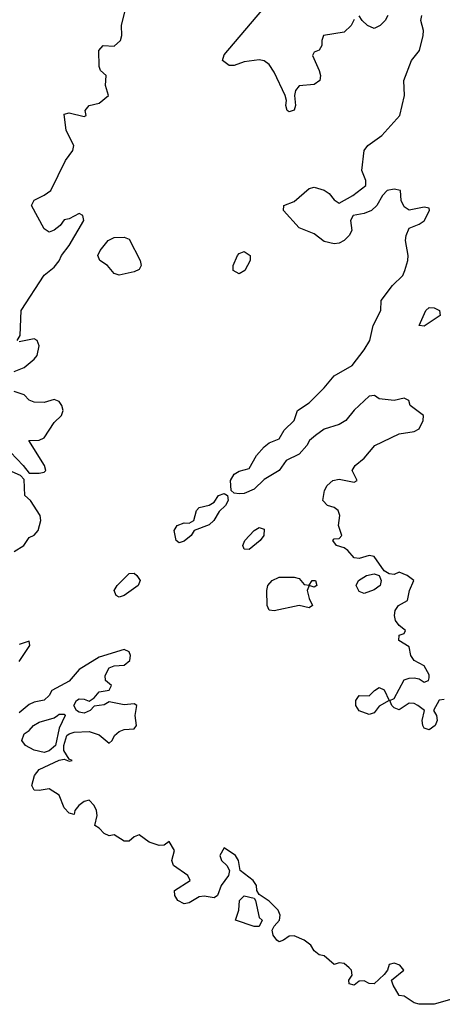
# Model space of a CAD drawing. Header units: metres. Extents: x -51132 to -49532, y -231222 to -229437.
# Tile 435 of 656: x -50283 to -50240, y -230250 to -230152. Entities that reach past the tile are written whole.
import ezdxf

# ---------------------------------------------------------------- set-up
doc = ezdxf.new("R2010")
doc.units = ezdxf.units.M
doc.layers.add('CONTOUR_HALF', color=8, linetype='Continuous')
doc.layers.add('CONTOUR_INTER', color=3, linetype='Continuous')

msp = doc.modelspace()

# ---------------------------------------------------------------- linework, layer by layer
at = {"layer": 'CONTOUR_HALF'}
for points, elevation in [([(-50282.775, -230183.759), (-50282.461, -230183.259), (-50282.363, -230180.759), (-50280.08, -230177.227), (-50279.08, -230176.448), (-50278.58, -230175.813), (-50278.351, -230175.259), (-50277.56, -230174.259), (-50276.121, -230171.759), (-50276.207, -230171.259), (-50276.58, -230171.064), (-50277.58, -230171.584), (-50278.08, -230171.71), (-50278.476, -230172.259), (-50279.08, -230172.739), (-50279.58, -230172.932), (-50280.08, -230172.614), (-50281.327, -230170.259), (-50281.08, -230169.715), (-50280.08, -230169.239), (-50279.423, -230168.759), (-50277.953, -230165.759), (-50277.218, -230164.759), (-50277.106, -230164.259), (-50277.883, -230162.759), (-50278.08, -230161.116), (-50277.58, -230160.981), (-50276.08, -230161.378), (-50275.86, -230161.259), (-50275.976, -230160.759), (-50275.582, -230160.259), (-50274.58, -230160.028), (-50273.637, -230159.259), (-50273.933, -230158.259), (-50273.887, -230157.259), (-50274.429, -230156.759), (-50274.58, -230156.369), (-50274.6, -230154.759), (-50274.172, -230154.259), (-50273.08, -230154.336), (-50272.436, -230153.759), (-50272.298, -230153.259), (-50272.341, -230152.259), (-50271.975, -230150.759)], 73.5), ([(-50241.927, -230180.759), (-50241.58, -230180.474), (-50241.08, -230180.513), (-50240.551, -230180.759), (-50240.497, -230181.259), (-50242.08, -230182.339), (-50242.58, -230182.266), (-50241.927, -230180.759)], 74.5), ([(-50283.08, -230186.868), (-50282.08, -230186.46), (-50281.08, -230185.648), (-50280.771, -230185.259), (-50280.58, -230184.315), (-50280.786, -230183.759), (-50281.08, -230183.608), (-50282.58, -230183.884)], 73.5), ([(-50284.08, -230194.268), (-50282.168, -230196.259), (-50281.58, -230197.036), (-50280.58, -230197.022), (-50280.08, -230196.931), (-50279.901, -230196.759), (-50280.051, -230196.259), (-50281.599, -230193.759), (-50280.58, -230193.727), (-50280.08, -230193.494), (-50279.08, -230191.957), (-50278.332, -230191.259), (-50278.177, -230190.759), (-50278.297, -230190.259), (-50278.58, -230189.87), (-50279.08, -230189.653), (-50280.08, -230189.971), (-50281.08, -230189.922), (-50281.58, -230189.737), (-50282.08, -230189.201), (-50283.08, -230188.864)], 73.5), ([(-50283.08, -230204.856), (-50282.117, -230204.259), (-50281.58, -230203.454), (-50281.08, -230203.233), (-50280.689, -230202.759), (-50280.406, -230201.759), (-50280.487, -230201.259), (-50281.443, -230199.759), (-50282.019, -230199.259), (-50282.08, -230197.66), (-50282.441, -230197.259), (-50283.58, -230196.783)], 73.5), ([(-50282.58, -230215.876), (-50281.513, -230214.259), (-50281.58, -230213.829), (-50282.58, -230214.166)], 73.5), ([(-50239.08, -230249.566), (-50241.08, -230250.144), (-50242.58, -230250.158), (-50243.08, -230250), (-50244.08, -230249.329), (-50244.58, -230249.27), (-50245.186, -230248.259), (-50245.347, -230247.759), (-50244.133, -230246.759), (-50244.528, -230246.259), (-50245.08, -230246.056), (-50245.58, -230246.178), (-50245.771, -230246.759), (-50246.08, -230247.164), (-50247.08, -230248.107), (-50247.58, -230248.091), (-50248.08, -230247.803), (-50248.58, -230247.837), (-50249.08, -230248.249), (-50249.58, -230248.122), (-50249.627, -230247.759), (-50249.284, -230247.259), (-50249.351, -230246.759), (-50249.58, -230246.496), (-50250.08, -230246.091), (-50250.58, -230246.021), (-50251.08, -230246.172), (-50252.08, -230245.297), (-50252.58, -230245.195), (-50253.08, -230244.795), (-50253.434, -230244.259), (-50254.08, -230243.747), (-50255.08, -230243.317), (-50255.58, -230243.33), (-50256.165, -230243.759), (-50256.58, -230243.903), (-50256.806, -230243.759), (-50257.169, -230243.259), (-50257.285, -230242.759), (-50257.08, -230242.338), (-50256.559, -230241.759), (-50256.491, -230241.259), (-50256.699, -230240.759), (-50257.58, -230239.841), (-50258.58, -230239.175), (-50258.831, -230238.759), (-50258.836, -230238.259), (-50259.194, -230237.759), (-50260.466, -230236.759), (-50260.653, -230235.759), (-50260.938, -230235.259), (-50262.08, -230234.493), (-50262.515, -230235.259), (-50262.344, -230235.759), (-50261.824, -230236.259), (-50261.555, -230236.759), (-50261.649, -230237.259), (-50262.388, -230238.259), (-50262.746, -230239.259), (-50263.08, -230239.498), (-50264.08, -230239.354), (-50264.58, -230239.408), (-50265.58, -230240.004), (-50266.08, -230240.118), (-50266.717, -230239.759), (-50267.007, -230239.259), (-50267.05, -230238.759), (-50265.492, -230237.759), (-50265.725, -230237.259), (-50267.156, -230236.259), (-50267.315, -230235.759), (-50267.04, -230234.759), (-50267.58, -230233.866), (-50268.08, -230234.232), (-50268.58, -230234.27), (-50269.58, -230233.942), (-50270.58, -230233.213), (-50271.08, -230233.408), (-50271.58, -230233.828), (-50272.08, -230233.841), (-50273.08, -230233.195), (-50273.58, -230233.309), (-50274.08, -230233.091), (-50274.58, -230232.527), (-50275.009, -230232.259), (-50274.772, -230231.259), (-50274.827, -230230.759), (-50275.066, -230230.259), (-50275.58, -230229.755), (-50276.08, -230229.877), (-50276.609, -230230.259), (-50277.007, -230230.759), (-50277.08, -230231.187), (-50277.58, -230231.053), (-50278.08, -230230.491), (-50278.58, -230229.231), (-50279.58, -230228.621), (-50280.58, -230228.777), (-50281.08, -230228.727), (-50281.289, -230228.259), (-50281.182, -230227.759), (-50281.045, -230227.259), (-50280.58, -230226.678), (-50278.58, -230225.737), (-50278.08, -230225.637), (-50277.58, -230225.826), (-50277.268, -230225.759), (-50277.58, -230225.656), (-50278.107, -230224.759), (-50278.119, -230224.259), (-50277.807, -230223.259), (-50277.58, -230223.109), (-50277.08, -230222.938), (-50275.58, -230222.886), (-50274.58, -230223.205), (-50273.58, -230224.032), (-50273.265, -230223.759), (-50273.05, -230223.259), (-50272.58, -230222.872), (-50272.08, -230222.681), (-50271.08, -230222.591), (-50270.856, -230222.259), (-50270.967, -230221.259), (-50270.802, -230220.259), (-50271.08, -230220.098), (-50272.08, -230220.19), (-50273.58, -230219.89), (-50274.08, -230220.193), (-50275.08, -230220.323), (-50275.471, -230220.759), (-50276.08, -230221.038), (-50276.58, -230220.943), (-50276.834, -230220.759), (-50277.11, -230220.259), (-50276.854, -230219.759), (-50276.58, -230219.615), (-50276.08, -230219.644), (-50275.58, -230219.847), (-50275.08, -230219.511), (-50274.58, -230218.897), (-50273.58, -230218.724), (-50273.328, -230218.259), (-50273.928, -230217.759), (-50273.978, -230217.259), (-50273.58, -230216.517), (-50273.08, -230216.316), (-50272.08, -230216.246), (-50271.516, -230215.759), (-50271.446, -230215.259), (-50271.58, -230214.9), (-50272.08, -230214.656), (-50274.58, -230215.442), (-50276.58, -230216.671), (-50277.58, -230217.831), (-50279.297, -230218.759), (-50279.586, -230219.259), (-50280.08, -230219.735), (-50281.08, -230219.938), (-50281.58, -230220.182), (-50282.58, -230220.996)], 73.5), ([(-50278.74, -230221.259), (-50278.58, -230221.139), (-50278.08, -230221.124), (-50277.986, -230221.259), (-50278.58, -230222.545), (-50278.956, -230224.259), (-50279.58, -230224.819), (-50280.08, -230224.967), (-50281.08, -230224.742), (-50281.937, -230224.259), (-50282.31, -230223.759), (-50282.08, -230223.122), (-50281.58, -230222.787), (-50281.124, -230222.259), (-50280.58, -230221.93), (-50279.08, -230221.513), (-50278.74, -230221.259)], 73.5), ([(-50260.538, -230239.759), (-50260.08, -230239.295), (-50259.08, -230239.533), (-50258.934, -230239.759), (-50258.58, -230241.476), (-50258.276, -230241.759), (-50258.58, -230242.38), (-50259.08, -230242.366), (-50260.951, -230241.759), (-50260.631, -230240.759), (-50260.538, -230239.759)], 73.5)]:
    msp.add_lwpolyline(points, dxfattribs=dict(at, elevation=elevation))
at = {"layer": 'CONTOUR_INTER', "elevation": 74}
for points in [[(-50249.08, -230151.671), (-50249.378, -230152.259), (-50250.08, -230152.916), (-50252.158, -230153.259), (-50252.325, -230153.759), (-50252.329, -230154.259), (-50252.58, -230154.73), (-50253.08, -230154.924), (-50253.242, -230155.259), (-50252.597, -230156.759), (-50252.463, -230157.259), (-50252.509, -230157.759), (-50253.08, -230158.154), (-50254.58, -230158.299), (-50254.956, -230158.759), (-50255.062, -230159.259), (-50254.966, -230160.259), (-50255.08, -230160.727), (-50255.58, -230160.902), (-50255.775, -230160.759), (-50255.913, -230160.259), (-50255.855, -230159.759), (-50255.978, -230159.259), (-50257.08, -230156.922), (-50257.58, -230156.173), (-50258.08, -230155.794), (-50258.58, -230155.695), (-50260.08, -230155.891), (-50261.08, -230156.276), (-50261.58, -230156.247), (-50262.257, -230155.759), (-50262.08, -230155.19), (-50258.323, -230150.759)], [(-50240.08, -230219.672), (-50240.58, -230219.726), (-50241.157, -230220.759), (-50240.862, -230221.259), (-50240.779, -230221.759), (-50240.99, -230222.259), (-50241.58, -230222.699), (-50242.08, -230222.553), (-50242.216, -230222.259), (-50242.305, -230221.759), (-50242.049, -230220.759), (-50242.734, -230220.259), (-50243.08, -230220.081), (-50243.58, -230220.044), (-50244.58, -230220.697), (-50245.08, -230220.515), (-50245.312, -230220.259), (-50245.535, -230219.759), (-50245.08, -230219.562), (-50244.08, -230217.713), (-50243.58, -230217.526), (-50243.08, -230217.516), (-50242.58, -230217.618), (-50242.08, -230217.942), (-50241.664, -230217.759), (-50241.58, -230217.491), (-50241.58, -230217.199), (-50242.08, -230216.314), (-50243.105, -230215.759), (-50243.408, -230215.259), (-50243.58, -230214.409), (-50244.631, -230213.759), (-50244.58, -230213.232), (-50244.08, -230213.074), (-50243.962, -230212.759), (-50244.58, -230212.262), (-50244.958, -230211.759), (-50245.04, -230211.259), (-50244.977, -230210.759), (-50244.653, -230210.259), (-50243.759, -230209.759), (-50243.563, -230208.759), (-50243.11, -230207.759), (-50243.778, -230207.259), (-50244.58, -230206.944), (-50245.08, -230207.173), (-50245.58, -230207.119), (-50246.08, -230206.787), (-50247.08, -230205.373), (-50247.58, -230205.27), (-50248.58, -230205.573), (-50249.08, -230205.489), (-50249.716, -230204.759), (-50250.08, -230204.495), (-50250.844, -230204.259), (-50251.203, -230203.759), (-50251.08, -230203.589), (-50250.58, -230203.586), (-50250.327, -230203.259), (-50250.639, -230202.259), (-50250.533, -230201.259), (-50250.688, -230200.759), (-50251.08, -230200.474), (-50251.765, -230200.259), (-50252.221, -230199.759), (-50252.053, -230198.759), (-50251.792, -230198.259), (-50251.232, -230197.759), (-50250.58, -230197.632), (-50249.08, -230197.952), (-50248.799, -230197.759), (-50249.295, -230196.759), (-50248.991, -230196.259), (-50248.08, -230195.519), (-50247.008, -230194.259), (-50244.58, -230193.094), (-50243.08, -230192.854), (-50242.58, -230192.616), (-50242.195, -230191.759), (-50242.155, -230191.259), (-50243.493, -230190.259), (-50243.626, -230189.759), (-50244.08, -230189.54), (-50245.08, -230189.77), (-50246.58, -230189.612), (-50247.041, -230189.259), (-50247.58, -230189.33), (-50249.08, -230190.734), (-50249.91, -230191.759), (-50250.58, -230192.153), (-50252.08, -230192.625), (-50252.943, -230193.259), (-50253.56, -230193.759), (-50253.814, -230194.259), (-50254.58, -230195.133), (-50255.876, -230195.759), (-50256.58, -230196.785), (-50258.08, -230197.67), (-50259.08, -230198.621), (-50260.08, -230199.056), (-50260.58, -230199.112), (-50261.08, -230199.024), (-50261.391, -230198.759), (-50261.444, -230197.759), (-50261.08, -230197.127), (-50260.58, -230196.844), (-50259.58, -230196.58), (-50258.863, -230195.259), (-50258.08, -230194.399), (-50257.58, -230194.003), (-50256.58, -230193.591), (-50256.08, -230192.725), (-50255.092, -230191.759), (-50254.743, -230190.759), (-50253.58, -230190.007), (-50252.08, -230188.511), (-50251.08, -230187.308), (-50249.295, -230186.259), (-50248.08, -230184.684), (-50247.511, -230183.759), (-50247.18, -230182.259), (-50246.409, -230180.759), (-50246.402, -230179.759), (-50245.247, -230178.259), (-50244.229, -230177.259), (-50244.008, -230176.759), (-50243.725, -230175.759), (-50243.706, -230175.259), (-50243.95, -230173.759), (-50243.884, -230173.259), (-50243.58, -230172.523), (-50242.58, -230172.142), (-50242.08, -230171.813), (-50241.555, -230170.759), (-50241.58, -230170.54), (-50242.08, -230170.442), (-50243.58, -230170.737), (-50244.08, -230170.407), (-50244.399, -230169.759), (-50244.468, -230168.759), (-50245.08, -230168.618), (-50245.797, -230168.759), (-50246.257, -230169.259), (-50246.818, -230170.259), (-50247.34, -230170.759), (-50248.08, -230171.06), (-50249.181, -230171.259), (-50249.459, -230171.759), (-50249.335, -230172.759), (-50249.586, -230173.259), (-50250.083, -230173.759), (-50250.58, -230174.02), (-50251.08, -230174.085), (-50252.08, -230173.852), (-50253.08, -230173.091), (-50254.58, -230172.507), (-50256.167, -230170.759), (-50256.121, -230170.259), (-50255.08, -230169.848), (-50253.58, -230168.562), (-50253.08, -230168.44), (-50252.08, -230168.74), (-50251.58, -230169.062), (-50251.08, -230169.699), (-50250.58, -230170.046), (-50249.209, -230169.259), (-50247.935, -230168.259), (-50247.936, -230167.759), (-50248.315, -230166.759), (-50248.101, -230164.759), (-50247.735, -230164.259), (-50246.323, -230163.259), (-50244.524, -230161.259), (-50244.064, -230159.259), (-50244.107, -230157.759), (-50243.363, -230155.759), (-50242.567, -230154.759), (-50242.191, -230153.259), (-50242.172, -230152.759), (-50242.411, -230151.759), (-50242.328, -230151.259)], [(-50245.731, -230151.259), (-50246.001, -230151.759), (-50246.505, -230152.259), (-50247.08, -230152.548), (-50247.748, -230152.259), (-50248.285, -230151.759), (-50248.58, -230151.283)], [(-50273.666, -230173.759), (-50273.08, -230173.466), (-50272.08, -230173.426), (-50271.58, -230173.628), (-50270.479, -230175.759), (-50270.392, -230176.259), (-50270.58, -230176.651), (-50271.08, -230176.89), (-50272.58, -230177.245), (-50273.08, -230177.082), (-50273.746, -230176.259), (-50274.519, -230175.759), (-50274.711, -230175.259), (-50274.488, -230174.759), (-50273.666, -230173.759)], [(-50260.757, -230175.259), (-50260.58, -230175.058), (-50260.08, -230174.866), (-50259.475, -230175.259), (-50259.469, -230175.759), (-50260.016, -230176.759), (-50260.58, -230177.115), (-50261.189, -230176.759), (-50261.176, -230176.259), (-50260.757, -230175.259)], [(-50262.659, -230199.259), (-50262.08, -230199.067), (-50261.745, -230199.259), (-50261.693, -230199.759), (-50261.96, -230200.259), (-50262.58, -230200.855), (-50263.098, -230201.759), (-50263.58, -230202.201), (-50265.08, -230202.776), (-50265.392, -230203.259), (-50266.08, -230203.823), (-50266.58, -230204.002), (-50266.885, -230203.759), (-50267.078, -230202.759), (-50266.776, -230202.259), (-50266.08, -230201.991), (-50265.58, -230202.025), (-50265.118, -230201.759), (-50264.839, -230200.759), (-50264.58, -230200.485), (-50263.58, -230200.234), (-50263.08, -230199.936), (-50262.659, -230199.259)], [(-50259.099, -230202.759), (-50258.58, -230202.457), (-50258.08, -230202.623), (-50258.101, -230203.259), (-50258.49, -230203.759), (-50259.58, -230204.668), (-50260.08, -230204.645), (-50260.219, -230204.259), (-50260.016, -230203.759), (-50259.099, -230202.759)], [(-50271.786, -230207.259), (-50271.58, -230207.074), (-50271.08, -230207.048), (-50270.794, -230207.259), (-50270.475, -230207.759), (-50270.692, -230208.259), (-50272.08, -230209.281), (-50272.58, -230209.452), (-50272.883, -230209.259), (-50273.091, -230208.759), (-50272.772, -230208.259), (-50271.786, -230207.259)], [(-50257.279, -230207.759), (-50256.58, -230207.441), (-50255.08, -230207.429), (-50254.58, -230207.561), (-50254.08, -230208.182), (-50253.58, -230208.231), (-50253.272, -230207.759), (-50252.949, -230207.759), (-50252.822, -230208.259), (-50253.08, -230208.445), (-50253.58, -230208.278), (-50253.777, -230208.759), (-50253.58, -230209.567), (-50253.241, -230210.259), (-50253.58, -230210.489), (-50254.58, -230210.287), (-50257.08, -230210.797), (-50257.58, -230210.724), (-50257.786, -230210.259), (-50257.83, -230208.759), (-50257.72, -230208.259), (-50257.279, -230207.759)], [(-50247.856, -230207.259), (-50247.08, -230207.108), (-50246.599, -230207.259), (-50246.384, -230207.759), (-50246.501, -230208.259), (-50247.08, -230208.719), (-50248.08, -230209.064), (-50248.58, -230208.885), (-50248.876, -230208.259), (-50248.665, -230207.759), (-50247.856, -230207.259)], [(-50247.051, -230218.759), (-50246.58, -230218.462), (-50246.08, -230218.695), (-50245.599, -230219.759), (-50246.58, -230220.334), (-50247.08, -230221.005), (-50247.58, -230221.158), (-50248.58, -230220.813), (-50248.919, -230220.259), (-50248.919, -230219.759), (-50248.58, -230219.282), (-50247.58, -230219.304), (-50247.051, -230218.759)]]:
    msp.add_lwpolyline(points, dxfattribs=at)

doc.saveas('drawing.dxf')
